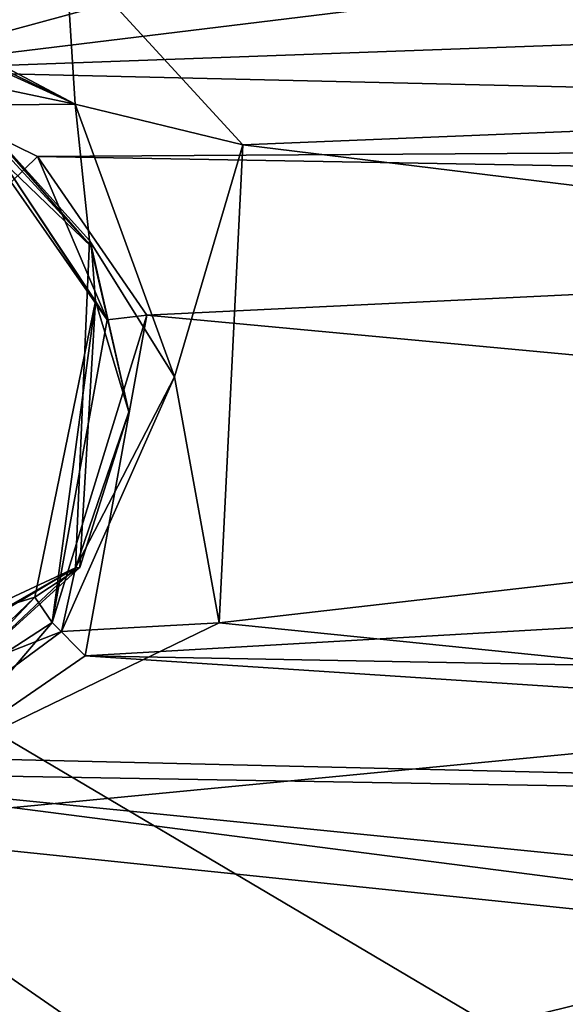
# Model space of a CAD drawing. Header units: millimetres. Extents: x -147 to 294, y -82 to 275.
# Tile 423 of 609: x 191.49 to 195.02, y 223.59 to 229.96. Entities that reach past the tile are written whole.
import ezdxf

# ---------------------------------------------------------------- set-up
doc = ezdxf.new("R2010")
doc.units = ezdxf.units.MM
doc.header["$LTSCALE"] = 67.506716
for name, color, linetype in [('1606', 7, 'CONTINUOUS'), ('2223', 7, 'CONTINUOUS'), ('2513', 7, 'CONTINUOUS'), ('2516', 7, 'CONTINUOUS'), ('2517', 7, 'CONTINUOUS'), ('2520', 7, 'CONTINUOUS'), ('2521', 7, 'CONTINUOUS'), ('557', 7, 'CONTINUOUS'), ('841', 7, 'CONTINUOUS')]:
    doc.layers.add(name, color=color, linetype=linetype)

msp = doc.modelspace()

# ---------------------------------------------------------------- linework, layer by layer
at = {"layer": '1606', "linetype": 'CONTINUOUS'}
for points in [[(192.9374, 229.1495, -9.1564), (191.7895, 230.4008, -9.0674), (200.7634, 229.4693, -8.4309), (192.9374, 229.1495, -9.1564)], [(200.7634, 229.4693, -8.4309), (191.7895, 230.4008, -9.0674), (199.1294, 229.9824, -8.4647), (200.7634, 229.4693, -8.4309)], [(205.9029, 227.5586, -8.45), (192.9374, 229.1495, -9.1564), (200.7634, 229.4693, -8.4309), (205.9029, 227.5586, -8.45)], [(192.9374, 229.1495, -9.1564), (205.9029, 227.5586, -8.45), (192.785, 226.0554, -9.7138), (192.9374, 229.1495, -9.1564)], [(192.785, 226.0554, -9.7138), (205.9029, 227.5586, -8.45), (198.1838, 225.5066, -9.2913), (192.785, 226.0554, -9.7138)], [(190.0397, 224.723, -10.2784), (192.785, 226.0554, -9.7138), (198.1838, 225.5066, -9.2913), (190.0397, 224.723, -10.2784)], [(190.0397, 224.723, -10.2784), (198.1838, 225.5066, -9.2913), (195.4455, 224.1642, -9.7825), (190.0397, 224.723, -10.2784)], [(188.8277, 220.6561, -11.2249), (188.4044, 225.2498, -10.3883), (195.2733, 221.0993, -10.3831), (188.8277, 220.6561, -11.2249)], [(188.4044, 225.2498, -10.3883), (190.0397, 224.723, -10.2784), (195.2733, 221.0993, -10.3831), (188.4044, 225.2498, -10.3883)], [(195.2733, 221.0993, -10.3831), (190.0397, 224.723, -10.2784), (195.4455, 224.1642, -9.7825), (195.2733, 221.0993, -10.3831)]]:
    msp.add_3dface(points, dxfattribs=at)
at = {"layer": '2223', "linetype": 'CONTINUOUS'}
for points in [[(191.8037, 235.289, -5.9334), (190.8052, 235.903, -5.937), (181.2966, 226.9352, -8.747), (191.8037, 235.289, -5.9334)], [(191.8037, 235.289, -5.9334), (181.2966, 226.9352, -8.747), (199.2806, 233.9638, -5.5153), (191.8037, 235.289, -5.9334)], [(181.2966, 226.9352, -8.747), (190.4761, 229.6309, -6.9972), (199.2806, 233.9638, -5.5153), (181.2966, 226.9352, -8.747)], [(199.2806, 233.9638, -5.5153), (190.4761, 229.6309, -6.9972), (198.4925, 231.8104, -5.8924), (199.2806, 233.9638, -5.5153)], [(198.4925, 231.8104, -5.8924), (190.4761, 229.6309, -6.9972), (199.039, 230.6771, -6.0274), (198.4925, 231.8104, -5.8924)], [(199.039, 230.6771, -6.0274), (190.4761, 229.6309, -6.9972), (200.0511, 229.9782, -6.0651), (199.039, 230.6771, -6.0274)], [(190.4761, 229.6309, -6.9972), (209.5049, 229.1867, -5.7414), (200.0511, 229.9782, -6.0651), (190.4761, 229.6309, -6.9972)], [(191.6101, 229.0732, -6.9656), (209.5049, 229.1867, -5.7414), (190.4761, 229.6309, -6.9972), (191.6101, 229.0732, -6.9656)], [(207.7428, 228.7897, -5.8538), (209.5049, 229.1867, -5.7414), (191.6101, 229.0732, -6.9656), (207.7428, 228.7897, -5.8538)], [(192.317, 228.0462, -7.065), (207.7428, 228.7897, -5.8538), (191.6101, 229.0732, -6.9656), (192.317, 228.0462, -7.065)], [(206.782, 226.6983, -6.2205), (207.7428, 228.7897, -5.8538), (192.317, 228.0462, -7.065), (206.782, 226.6983, -6.2205)], [(191.9168, 225.8419, -7.4975), (206.782, 226.6983, -6.2205), (192.317, 228.0462, -7.065), (191.9168, 225.8419, -7.4975)], [(207.2236, 225.5577, -6.3918), (206.782, 226.6983, -6.2205), (191.9168, 225.8419, -7.4975), (207.2236, 225.5577, -6.3918)], [(190.958, 225.1816, -7.7273), (208.2003, 224.7735, -6.4887), (191.9168, 225.8419, -7.4975), (190.958, 225.1816, -7.7273)], [(208.2003, 224.7735, -6.4887), (207.2236, 225.5577, -6.3918), (191.9168, 225.8419, -7.4975), (208.2003, 224.7735, -6.4887)], [(189.6346, 225.0918, -7.9032), (208.2003, 224.7735, -6.4887), (190.958, 225.1816, -7.7273), (189.6346, 225.0918, -7.9032)], [(189.6346, 225.0918, -7.9032), (180.2989, 219.9516, -10.2986), (197.2541, 224.1102, -7.2763), (189.6346, 225.0918, -7.9032)], [(208.2003, 224.7735, -6.4887), (189.6346, 225.0918, -7.9032), (198.5416, 224.2032, -7.1503), (208.2003, 224.7735, -6.4887)], [(198.5416, 224.2032, -7.1503), (189.6346, 225.0918, -7.9032), (197.2541, 224.1102, -7.2763), (198.5416, 224.2032, -7.1503)], [(197.2541, 224.1102, -7.2763), (180.2989, 219.9516, -10.2986), (196.2674, 223.4307, -7.4902), (197.2541, 224.1102, -7.2763)]]:
    msp.add_3dface(points, dxfattribs=at)
at = {"layer": '2513', "linetype": 'CONTINUOUS'}
for points in [[(191.6101, 229.0732, -6.9656), (190.4761, 229.6309, -6.9972), (191.4393, 228.9062, -7.2869), (191.6101, 229.0732, -6.9656)], [(192.0595, 228.017, -7.3454), (191.6101, 229.0732, -6.9656), (191.4393, 228.9062, -7.2869), (192.0595, 228.017, -7.3454)], [(192.317, 228.0462, -7.065), (191.6101, 229.0732, -6.9656), (192.0595, 228.017, -7.3454), (192.317, 228.0462, -7.065)], [(191.9168, 225.8419, -7.4975), (192.317, 228.0462, -7.065), (191.705, 226.0572, -7.7236), (191.9168, 225.8419, -7.4975)], [(191.705, 226.0572, -7.7236), (192.317, 228.0462, -7.065), (192.0595, 228.017, -7.3454), (191.705, 226.0572, -7.7236)], [(190.8247, 225.4851, -7.9513), (190.958, 225.1816, -7.7273), (191.705, 226.0572, -7.7236), (190.8247, 225.4851, -7.9513)], [(190.958, 225.1816, -7.7273), (191.9168, 225.8419, -7.4975), (191.705, 226.0572, -7.7236), (190.958, 225.1816, -7.7273)]]:
    msp.add_3dface(points, dxfattribs=at)
at = {"layer": '2516', "linetype": 'CONTINUOUS'}
for points in [[(192.0595, 228.017, -7.3454), (191.4393, 228.9062, -7.2869), (191.3826, 229.0434, -8.0163), (192.0595, 228.017, -7.3454)], [(191.9856, 228.1376, -8.1058), (192.0595, 228.017, -7.3454), (191.3826, 229.0434, -8.0163), (191.9856, 228.1376, -8.1058)], [(191.5923, 226.221, -8.4882), (191.705, 226.0572, -7.7236), (191.9856, 228.1376, -8.1058), (191.5923, 226.221, -8.4882)], [(191.705, 226.0572, -7.7236), (192.0595, 228.017, -7.3454), (191.9856, 228.1376, -8.1058), (191.705, 226.0572, -7.7236)], [(189.6524, 225.6127, -8.8293), (190.8247, 225.4851, -7.9513), (191.5923, 226.221, -8.4882), (189.6524, 225.6127, -8.8293)], [(190.8247, 225.4851, -7.9513), (191.705, 226.0572, -7.7236), (191.5923, 226.221, -8.4882), (190.8247, 225.4851, -7.9513)]]:
    msp.add_3dface(points, dxfattribs=at)
at = {"layer": '2517', "linetype": 'CONTINUOUS'}
for points in [[(191.9591, 228.4884, -8.0481), (191.3826, 229.0434, -8.0163), (191.1778, 229.3367, -7.9889), (191.9591, 228.4884, -8.0481)], [(191.9856, 228.1376, -8.1058), (191.3826, 229.0434, -8.0163), (191.9591, 228.4884, -8.0481), (191.9856, 228.1376, -8.1058)], [(192.2012, 227.4196, -8.2074), (191.9856, 228.1376, -8.1058), (191.9591, 228.4884, -8.0481), (192.2012, 227.4196, -8.2074)], [(191.5923, 226.221, -8.4882), (191.9856, 228.1376, -8.1058), (191.8828, 226.4121, -8.4211), (191.5923, 226.221, -8.4882)], [(191.8828, 226.4121, -8.4211), (191.9856, 228.1376, -8.1058), (192.2012, 227.4196, -8.2074), (191.8828, 226.4121, -8.4211)], [(191.1013, 225.7008, -8.639), (191.5923, 226.221, -8.4882), (191.8828, 226.4121, -8.4211), (191.1013, 225.7008, -8.639)], [(189.6524, 225.6127, -8.8293), (191.5923, 226.221, -8.4882), (191.1013, 225.7008, -8.639), (189.6524, 225.6127, -8.8293)]]:
    msp.add_3dface(points, dxfattribs=at)
at = {"layer": '2520', "linetype": 'CONTINUOUS'}
for points in [[(190.1119, 230.3359, -9.082), (191.7895, 230.4008, -9.0674), (191.8522, 229.4117, -8.9417), (190.1119, 230.3359, -9.082)], [(191.7895, 230.4008, -9.0674), (192.9374, 229.1495, -9.1564), (191.8522, 229.4117, -8.9417), (191.7895, 230.4008, -9.0674)], [(190.1041, 230.2619, -9.0434), (190.1119, 230.3359, -9.082), (191.8522, 229.4117, -8.9417), (190.1041, 230.2619, -9.0434)], [(190.0982, 230.2113, -9.0122), (190.1041, 230.2619, -9.0434), (191.8522, 229.4117, -8.9417), (190.0982, 230.2113, -9.0122)], [(190.016, 229.7984, -8.4365), (190.0982, 230.2113, -9.0122), (191.8522, 229.4117, -8.9417), (190.016, 229.7984, -8.4365)], [(190.016, 229.7984, -8.4365), (191.8522, 229.4117, -8.9417), (191.1546, 229.4059, -8.2549), (190.016, 229.7984, -8.4365)], [(191.1546, 229.4059, -8.2549), (191.8522, 229.4117, -8.9417), (191.9462, 228.5297, -8.2179), (191.1546, 229.4059, -8.2549)], [(191.8522, 229.4117, -8.9417), (192.9374, 229.1495, -9.1564), (192.4956, 227.6471, -9.0974), (191.8522, 229.4117, -8.9417)], [(191.8522, 229.4117, -8.9417), (192.4956, 227.6471, -9.0974), (191.9462, 228.5297, -8.2179), (191.8522, 229.4117, -8.9417)], [(192.9374, 229.1495, -9.1564), (192.785, 226.0554, -9.7138), (192.4956, 227.6471, -9.0974), (192.9374, 229.1495, -9.1564)], [(191.9462, 228.5297, -8.2179), (192.4956, 227.6471, -9.0974), (191.8553, 226.4114, -8.5481), (191.9462, 228.5297, -8.2179)], [(192.4956, 227.6471, -9.0974), (192.785, 226.0554, -9.7138), (191.7651, 225.998, -9.4901), (192.4956, 227.6471, -9.0974)], [(192.4956, 227.6471, -9.0974), (191.7651, 225.998, -9.4901), (191.8553, 226.4114, -8.5481), (192.4956, 227.6471, -9.0974)], [(190.0255, 225.3593, -9.8665), (189.9462, 225.5191, -9.0999), (191.8553, 226.4114, -8.5481), (190.0255, 225.3593, -9.8665)], [(190.0296, 225.3186, -9.9207), (190.0255, 225.3593, -9.8665), (191.8553, 226.4114, -8.5481), (190.0296, 225.3186, -9.9207)], [(191.7651, 225.998, -9.4901), (190.0296, 225.3186, -9.9207), (191.8553, 226.4114, -8.5481), (191.7651, 225.998, -9.4901)], [(192.785, 226.0554, -9.7138), (190.0397, 224.723, -10.2784), (191.7651, 225.998, -9.4901), (192.785, 226.0554, -9.7138)], [(190.0397, 224.723, -10.2784), (190.0296, 225.3186, -9.9207), (191.7651, 225.998, -9.4901), (190.0397, 224.723, -10.2784)]]:
    msp.add_3dface(points, dxfattribs=at)
at = {"layer": '2521', "linetype": 'CONTINUOUS'}
for points in [[(191.9591, 228.4884, -8.0481), (191.1778, 229.3367, -7.9889), (191.1546, 229.4059, -8.2549), (191.9591, 228.4884, -8.0481)], [(191.9591, 228.4884, -8.0481), (191.1546, 229.4059, -8.2549), (191.9462, 228.5297, -8.2179), (191.9591, 228.4884, -8.0481)], [(192.2012, 227.4196, -8.2074), (191.9462, 228.5297, -8.2179), (191.8553, 226.4114, -8.5481), (192.2012, 227.4196, -8.2074)], [(192.2012, 227.4196, -8.2074), (191.9591, 228.4884, -8.0481), (191.9462, 228.5297, -8.2179), (192.2012, 227.4196, -8.2074)], [(191.8828, 226.4121, -8.4211), (192.2012, 227.4196, -8.2074), (191.8553, 226.4114, -8.5481), (191.8828, 226.4121, -8.4211)], [(189.9462, 225.5191, -9.0999), (191.1013, 225.7008, -8.639), (191.8553, 226.4114, -8.5481), (189.9462, 225.5191, -9.0999)], [(191.1013, 225.7008, -8.639), (191.8828, 226.4121, -8.4211), (191.8553, 226.4114, -8.5481), (191.1013, 225.7008, -8.639)]]:
    msp.add_3dface(points, dxfattribs=at)
at = {"layer": '557', "linetype": 'CONTINUOUS'}
for points in [[(179.4951, 244.1441, -22.3706), (192.7815, 240.2614, -27.4084), (175.102, 216.4034, -28.5238), (179.4951, 244.1441, -22.3706)], [(175.102, 216.4034, -28.5238), (192.7815, 240.2614, -27.4084), (203.7495, 217.597, -36.6176), (175.102, 216.4034, -28.5238)], [(192.7815, 240.2614, -27.4084), (206.3686, 237.4971, -31.4334), (203.7495, 217.597, -36.6176), (192.7815, 240.2614, -27.4084)]]:
    msp.add_3dface(points, dxfattribs=at)
at = {"layer": '841', "linetype": 'CONTINUOUS'}
for points in [[(180.0209, 232.0505, -23.733), (177.4701, 208.8882, -28.9701), (204.8363, 217.3552, -35.3042), (180.0209, 232.0505, -23.733)], [(209.084, 231.2837, -32.4407), (180.0209, 232.0505, -23.733), (204.8363, 217.3552, -35.3042), (209.084, 231.2837, -32.4407)]]:
    msp.add_3dface(points, dxfattribs=at)

doc.saveas('drawing.dxf')
